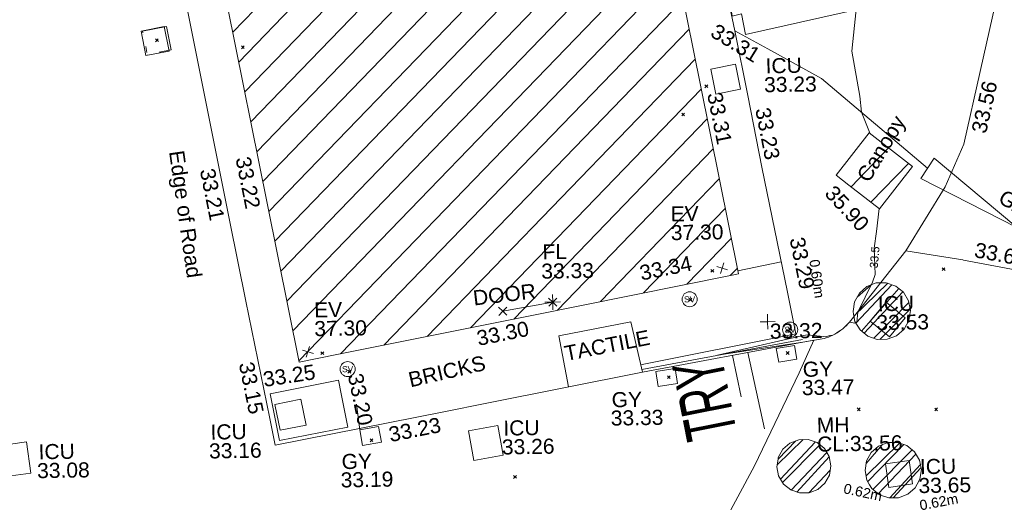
# Model space of a CAD drawing. Header units: millimetres. Extents: x -290717 to 520720, y -103372 to 287762.
# Tile 339 of 375: x 184944 to 209460, y 253670 to 265697. Entities that reach past the tile are written whole.
import ezdxf

# ---------------------------------------------------------------- set-up
doc = ezdxf.new("R2010")
doc.units = ezdxf.units.MM
for name, pattern in [('IMPORT-HIDDEN2 _3_', [4762.5, 3175, -1587.5]), ('IMPORT-UG_DRAINAGE_SURFACE_QLB4 _2_', [2700, 1500, -300.0000000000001, 0, -250, 150, -300.0000000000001, 0, -200]), ('IMPORT-UG_ELEC_LV_QLB2 _2_', [2700, 1500, -300.0000000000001, 0, -250, 150, -300.0000000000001, 0, -200]), ('IMPORT-UG_ELEC_STREET LIGHTING_QLB2 _2_', [2700, 1500, -300.0000000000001, 0, -250, 150, -300.0000000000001, 0, -200]), ('IMPORT-UG_UNIDENTIFIED_QLA _2_', [2350, 1500, -300.0000000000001, 0, -50, 150, -300.0000000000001, 0, -50])]:
    doc.linetypes.add(name, pattern=pattern)
for name, color, linetype, lineweight, true_color in [('00_TOPO_EAVE', 7, 'Continuous', 9, 0x666666), ('00_TOPO_LEVEL_FLOOR', 7, 'Continuous', 9, 0x666666), ('00_TOPO_SERV_MH', 7, 'Continuous', 9, 0x666666), ('00_TOPO_SERV_STOP_VALVE', 7, 'Continuous', 9, 0x666666), ('00_UAV_BUILDING_CANOPY', 7, 'Continuous', 9, 0xff7fff), ('00_UAV_BUILDING_HATCH', 7, 'Continuous', 9, 0x999999), ('00_UAV_BUILDING_OUTLINE', 5, 'Continuous', 9, 0x0000ff), ('00_UAV_CONCRETE', 9, 'Continuous', 9, 0x808080), ('00_UAV_EAVE', 7, 'Continuous', 9, 0x666666), ('00_UAV_FENCE', 7, 'Continuous', 9, 0x264c2f), ('00_UAV_FOOTPATH', 7, 'Continuous', 9, 0xa50000), ('00_UAV_GATE', 7, 'Continuous', 9, 0xa50000), ('00_UAV_INT_DOOR', 7, 'Continuous', 9, 0x7f4f3f), ('00_UAV_KERB_BOTTOM', 1, 'Continuous', 9, 0xff0000), ('00_UAV_KERB_TOP', 7, 'Continuous', 9, 0xa500a5), ('00_UAV_LEVEL_FLOOR', 7, 'Continuous', 9, 0x666666), ('00_UAV_LEVEL_SPOT', 7, 'Continuous', 9, 0x666666), ('00_UAV_ROAD_MARKING_WHITE_CONTINUOUS', 7, 'Continuous', 9, 0x999999), ('00_UAV_SERV_GULLY', 7, 'Continuous', 9, 0x5252a5), ('00_UAV_SERV_IC', 5, 'Continuous', 9, 0x0000ff), ('00_UAV_TRACK', 7, 'Continuous', 9, 0x666666), ('01_DTM_CONTOUR_MNR', 7, 'Continuous', 9, 0xa5a552), ('01_DTM_CONTOUR_MNR_LABELS', 7, 'Continuous', 9, 0xa5a552), ('12333-PUM-2D-U-0001-C01 - Rev2_REVIT IMPORT_dwg', 7, 'Continuous', 9, 0x767676), ('PUM-CHAMBER EXTENTS', 6, 'IMPORT-HIDDEN2 _3_', 9, 0xff00ff), ('PUM-ELECTRIC-LV-QLB2', 1, 'IMPORT-UG_ELEC_LV_QLB2 _2_', 9, 0xff0000), ('PUM-SURFACE-QLB4', 4, 'IMPORT-UG_DRAINAGE_SURFACE_QLB4 _2_', 9, 0x00ffff), ('PUM-UNIDENTIFIED UTILITIES-QLA', 7, 'IMPORT-UG_UNIDENTIFIED_QLA _2_', 9, 0x52a500)]:
    doc.layers.add(name, color=color, linetype=linetype, lineweight=lineweight, true_color=true_color)
for name, color, linetype, lineweight in [('00_UAV_ROAD_EDGE', 7, 'Continuous', 9), ('00_UAV_ROAD_TEXT', 7, 'Continuous', 9), ('00_UAV_SURFACE', 7, 'Continuous', 9), ('00_UAV_SURVEY_TEXT', 7, 'Continuous', 9), ('GEN-TEXT', 7, 'Continuous', 9)]:
    doc.layers.add(name, color=color, linetype=linetype, lineweight=lineweight)
doc.styles.add('Arial_1', font='arial.ttf', dxfattribs={"height": 250})
doc.styles.add('Swis721 Lt BT', font='swissl.ttf', dxfattribs={"height": 399.9999999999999})
doc.styles.add('Swis721 Lt BT_1', font='swissl.ttf', dxfattribs={"height": 200})
doc.styles.add('Swis721 Lt BT_12', font='swissl.ttf', dxfattribs={"width": 0.56, "height": 1264.1})
doc.styles.add('Swis721 Lt BT_2', font='swissl.ttf', dxfattribs={"height": 375})
pattern_1 = [(45, (-533641079.65, -725615854.3560001), (-265.1650429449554, 265.1650429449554), []), (45, (-533640902.873, -725615854.3560001), (-265.1650429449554, 265.1650429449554), [])]
pattern_2 = [(45, (0, 0), (-441.9417382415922, 441.9417382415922), [])]

# ---------------------------------------------------------------- blocks, each defined once
blk = doc.blocks.new('12333-PUM-2D-U-0001-C01 - Rev2_REVIT IMPORT_dwg_MSL_Eaves_SYM_1-V74-Site Location Plan Existing')
at = {"layer": '00_TOPO_EAVE', "color": 254, "true_color": 0xcccccc}
for p, q in [((356.5791934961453, -116.0873754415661), (-356.5791934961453, 116.0873754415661)), ((-116.0873754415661, -356.5791934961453), (116.0873754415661, 356.5791934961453))]:
    blk.add_line(p, q, dxfattribs=at)
blk = doc.blocks.new('12333-PUM-2D-U-0001-C01 - Rev2_REVIT IMPORT_dwg__U58-2077588-Site Location Plan Existing')
at = {"layer": '00_UAV_GATE', "color": 9, "true_color": 0xe1aaaa, "flags": 128}
blk.add_lwpolyline([(169.9634222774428, 247.2092940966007), (-169.9634222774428, -247.2092940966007), (-4224.036577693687, 3268.209294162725), (-4563.963422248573, 2773.790705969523)], close=True, dxfattribs=at)
blk = doc.blocks.new('12333-PUM-2D-U-0001-C01 - Rev2_REVIT IMPORT_dwg_MSL_Sluice_Valve_SYM-2077246-Site Location Plan Existing')
at = {"layer": '00_TOPO_SERV_STOP_VALVE', "color": 254, "true_color": 0xcccccc}
blk.add_circle((0, 0), 500.0000000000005, dxfattribs=at)
at = {"layer": '00_TOPO_SERV_STOP_VALVE', "insert": (0, 198.9876086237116), "char_height": 399.9999999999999, "width": 785.1100955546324, "attachment_point": 2, "line_spacing_factor": 1.005061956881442, "style": 'Swis721 Lt BT'}
blk.add_mtext('SV', dxfattribs=at)
blk = doc.blocks.new('12333-PUM-2D-U-0001-C01 - Rev2_REVIT IMPORT_dwg_MSL_FLlvl_SYM-V141-Site Location Plan Existing')
at = {"layer": '00_TOPO_LEVEL_FLOOR', "color": 254, "true_color": 0xcccccc, "flags": 128}
for points in [[(0, -38.9261101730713), (0, 0), (-38.9261101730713, 0)], [(38.9261101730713, 0), (0, 0), (0, 38.9261101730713)]]:
    blk.add_lwpolyline(points, dxfattribs=at)
blk = doc.blocks.new('12333-PUM-2D-U-0001-C01 - Rev2_REVIT IMPORT_dwg_MSL_Node_Linework-V165-Site Location Plan Existing')
at = {"layer": '00_UAV_INT_DOOR', "color": 9, "true_color": 0xd4c4bf, "flags": 128}
for points in [[(530.3860888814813, 530.3860888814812), (0, 0), (-530.3860888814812, 530.3860888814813)], [(530.3860888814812, -530.3860888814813), (0, 0), (-530.3860888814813, -530.3860888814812)]]:
    blk.add_lwpolyline(points, dxfattribs=at)
blk = doc.blocks.new('12333-PUM-2D-U-0001-C01 - Rev2_REVIT IMPORT_dwg_UAV-2077255-Site Location Plan Existing')
at = {"layer": '00_UAV_LEVEL_SPOT', "color": 254, "true_color": 0xcccccc, "flags": 128}
for points in [[(0, -500.0000000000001), (0, 0), (-500.0000000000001, 0)], [(500.0000000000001, 0), (0, 0), (0, 500.0000000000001)]]:
    blk.add_lwpolyline(points, dxfattribs=at)
blk = doc.blocks.new('12333-PUM-2D-U-0001-C01 - Rev2_REVIT IMPORT_dwg_MGS62954_T2_Galway_ITM_3d_Rev1-2077680-Site Location Plan Existing')
at = {"layer": '00_UAV_BUILDING_HATCH', "true_color": 0xcccccc}
h = blk.add_hatch(dxfattribs=at)
h.set_pattern_fill('FP_1', color=254, style=0, pattern_type=2)
h.set_pattern_definition(pattern_2)
h.paths.add_polyline_path([(534098320.3660001, 725809196.0300001), (534109293.0208343, 725811204.3175412), (534105131.1090439, 725833943.7015136), (534093754.5390056, 725834142.2802824), (534097653.4430841, 725812839.8881663)])
h = blk.add_hatch(dxfattribs=at)
h.set_pattern_fill('FP_1', color=254, style=0, pattern_type=2)
h.set_pattern_definition(pattern_2)
h.paths.add_polyline_path([(534112835.4994584, 725812767.155555), (534113671.4994584, 725813809.1555548), (534112607.974, 725814662.4255003), (534111771.9740001, 725813620.4255004), (534112780.6914267, 725812811.1282176)])
at = {"layer": '00_UAV_BUILDING_CANOPY', "color": 254, "true_color": 0xcccccc, "flags": 128}
blk.add_lwpolyline([(534111771.974, 725813620.4255), (534112607.9740002, 725814662.4255002), (534113671.4994582, 725813809.1555548), (534112835.4994583, 725812767.1555548), (534112083.5126138, 725813370.4770538)], close=True, dxfattribs=at)
at = {"layer": '00_UAV_BUILDING_OUTLINE', "color": 254, "true_color": 0xcccccc, "flags": 128}
blk.add_lwpolyline([(534105131.1090441, 725833943.7015136), (534105728.5088915, 725830679.6956438), (534106628.6715771, 725825761.4883442), (534107528.8342627, 725820843.281045), (534108428.9969485, 725815925.0737458), (534109293.0208344, 725811204.3175412), (534109095.5738579, 725811168.1794958), (534104177.4691402, 725810268.0355853), (534099259.3644225, 725809367.8916746), (534098320.3660002, 725809196.0300003), (534097592.0625103, 725813175.2524203), (534096691.8923302, 725818093.5006658), (534095791.7221504, 725823011.7489113), (534094891.5519704, 725827929.9971569), (534093991.3817905, 725832848.2454023), (534093754.5390058, 725834142.2802824)], dxfattribs=at)
at = {"layer": '00_UAV_CONCRETE', "color": 254, "true_color": 0xcccccc, "flags": 128}
blk.add_lwpolyline([(534106814.3660001, 725808986.03), (534110698.366, 725809690.03), (534110506.3086175, 725810724.8540602), (534109925.3659999, 725813855.0300002), (534109604.9140628, 725815642.5065752), (534109314.2505001, 725817263.824)], dxfattribs=at)
at = {"layer": '00_UAV_FENCE', "color": 254, "true_color": 0xcccccc, "flags": 128}
blk.add_lwpolyline([(534114051.2505001, 725813753.824), (534111445.2505, 725816037.8240002), (534110122.7855813, 725816798.6602229), (534109314.2505001, 725817263.824), (534108545.1528087, 725821252.5161247), (534107923.2505, 725824477.8240001), (534107626.4944378, 725826167.1610053), (534106761.4370026, 725831091.655303), (534106680.2505003, 725831553.8240002), (534106245.7619386, 725833924.245175)], dxfattribs=at)
at = {"layer": '00_UAV_FOOTPATH', "color": 254, "true_color": 0xcccccc, "flags": 128}
blk.add_lwpolyline([(534106410.5515299, 725833921.368762), (534106551.1586346, 725833136.7730289), (534107059.256, 725830301.5605), (534107440.8844509, 725828217.8806887), (534108341.3527576, 725823301.3509389), (534108383.2560002, 725823072.5605001), (534111288.2560001, 725823692.5605003), (534111669.9585162, 725821937.078044), (534111944.2560001, 725820675.5605003), (534108909.256, 725820029.5605001), (534108994.2991968, 725819435.718287), (534109253.3655384, 725817626.7019819), (534109484.6200001, 725817679.5135003), (534109572.6200001, 725817166.5135001), (534111912.7838488, 725817646.9370291), (534113727.6200002, 725818019.5135002), (534113061.8536809, 725821091.7638266), (534112440.6200001, 725823958.5135001), (534111077.8682559, 725825511.4902064), (534109424.6200001, 725827395.5135001), (534109417.8917603, 725827432.0339514)], dxfattribs=at)
at = {"layer": '00_UAV_INT_DOOR', "color": 254, "true_color": 0xcccccc}
blk.add_line((534104658.974, 725810582.4255002), (534103410.974, 725810375.4255), dxfattribs=at)
at = {"layer": '00_UAV_KERB_BOTTOM', "color": 254, "true_color": 0xcccccc}
blk.add_line((534110871.3925, 725809473.967), (534106860.3925, 725808796.9670001), dxfattribs=at)
at = {"layer": '00_UAV_KERB_TOP', "color": 254, "true_color": 0xcccccc}
blk.add_line((534110859.7422756, 725809542.9907079), (534106848.7422755, 725808865.990708), dxfattribs=at)
at = {"layer": '00_UAV_ROAD_EDGE', "color": 254, "true_color": 0xcccccc, "flags": 128}
for points in [[(534106860.3925, 725808796.9670001), (534102933.3924999, 725808086.9669999), (534101940.9928157, 725807907.1501584), (534097690.3925, 725807136.9670001), (534097565.9372281, 725807804.8028785), (534097018.3925, 725810742.9670001), (534096658.9603114, 725812721.450695), (534096235.3925, 725815052.9669999), (534095764.2329654, 725817640.5003313), (534095083.8175, 725821377.2340001), (534094129.8174999, 725821199.2340001), (534094089.278039, 725821426.9996903), (534093356.8175, 725825542.2340001)], [(534110871.3925, 725809473.967), (534111400.3925001, 725809555.9670001), (534111455.5531319, 725809573.0286739), (534111509.9509099, 725809592.3852694), (534111563.4904017, 725809614.0028281), (534111616.0776808, 725809637.8434261), (534111667.6204913, 725809663.8652383), (534111718.0284095, 725809692.022614), (534111726.3925001, 725809696.967), (534111775.3627074, 725809727.5564561), (534111823.0090061, 725809760.1697392), (534111869.2478083, 725809794.7496352), (534111913.9979956, 725809831.2354786), (534111957.1810607, 725809869.5632613), (534111998.7212461, 725809909.6657429), (534112038.545676, 725809951.4725704), (534112076.5844847, 725809994.9103999), (534112107.3925, 725810032.967), (534113472.3924999, 725811705.967), (534114886.0792119, 725811455.6869755), (534114902.2505001, 725811452.824), (534118304.3925, 725810751.9670002)]]:
    blk.add_lwpolyline(points, dxfattribs=at)
at = {"layer": '00_UAV_ROAD_MARKING_WHITE_CONTINUOUS', "color": 254, "true_color": 0xcccccc}
for p, q in [((534109494.4576728, 725809241.5598999), (534109876.9740001, 725807330.4255)), ((534109307.974, 725808140.4255002), (534109112.3469844, 725809177.065027))]:
    blk.add_line(p, q, dxfattribs=at)
at = {"layer": '00_UAV_SERV_GULLY', "color": 254, "true_color": 0xcccccc, "flags": 128}
for points in [[(534110206.3925, 725809330.9670001), (534110657.3925, 725809398.967), (534110709.5615355, 725809052.9635439), (534110258.5615355, 725808984.963544)], [(534107196.3925, 725808807.967), (534107681.3925, 725808871.967), (534107730.6055256, 725808499.0245405), (534107245.6055256, 725808435.0245404)], [(534099803.3925, 725807486.967), (534100272.3925, 725807559.967), (534100333.6853713, 725807166.1812918), (534099864.6853713, 725807093.1812918)]]:
    blk.add_lwpolyline(points, close=True, dxfattribs=at)
at = {"layer": '00_UAV_SERV_IC', "color": 254, "true_color": 0xcccccc, "flags": 128}
for points in [[(534094529.3924999, 725817515.967), (534095106.3925, 725817618.967), (534095216.0996909, 725817004.3937073), (534094639.0996909, 725816901.3937072)], [(534109430.3659999, 725815807.03), (534108810.366, 725815695.03), (534108697.2981932, 725816320.941073), (534109317.2981932, 725816432.9410727)], [(534112558.3925, 725809972.967), (534112960.3925, 725810438.9670001), (534113426.8726967, 725810036.5527532), (534113024.8726967, 725809570.5527531)], [(534098467.7440001, 725807627.8415002), (534097816.744, 725807508.8415002), (534097699.2358173, 725808151.6803812), (534098350.2358173, 725808270.6803812)], [(534102509.3925, 725807409.967), (534103242.3925, 725807528.967), (534103361.9599818, 725806792.4715029), (534102628.9599817, 725806673.4715029)], [(534090841.3925, 725806459.967), (534090748.3925, 725807236.9669999), (534091500.268344, 725807326.9598616), (534091593.268344, 725806549.9598615)], [(534113535.3925, 725805894.967), (534112946.3925, 725805820.967), (534112872.3610081, 725806410.2176583), (534113461.3610082, 725806484.2176583)]]:
    blk.add_lwpolyline(points, close=True, dxfattribs=at)
at = {"layer": '00_UAV_SURFACE', "color": 254, "true_color": 0xcccccc}
blk.add_line((534110365.1829342, 725811485.2531161), (534109278.522781, 725811283.530368), dxfattribs=at)
at = {"layer": '00_UAV_SURFACE', "color": 254, "true_color": 0xcccccc, "flags": 128}
blk.add_lwpolyline([(534106860.3925, 725808796.9670001), (534106593.3925, 725810058.9670001), (534104799.3925, 725809740.967), (534105014.6069796, 725808463.24973)], dxfattribs=at)
blk.add_lwpolyline([(534099502.3924999, 725807556.967), (534097797.3925001, 725807249.9670001), (534097586.5515769, 725808420.9239187), (534099291.5515767, 725808727.9239186), (534099352.5572062, 725808389.1141526)], close=True, dxfattribs=at)
at = {"layer": '00_UAV_TRACK', "color": 254, "true_color": 0xcccccc, "flags": 128}
blk.add_lwpolyline([(534120273.8126596, 725833679.3846389), (534119419.366, 725831077.0300001), (534119272.523953, 725830630.866269), (534118876.4595541, 725829427.4672872), (534117815.285458, 725825848.3723108), (534117698.366, 725825454.0300001), (534117677.8804828, 725825379.10747), (534116670.3660002, 725821359.0300001), (534116583.7864962, 725821003.2328463), (534115401.6091875, 725816145.0931922), (534114962.3660001, 725814340.0300002), (534114481.3660002, 725813285.0300001), (534113472.3925, 725811705.967)], dxfattribs=at)
at = {"layer": '01_DTM_CONTOUR_MNR', "color": 254, "true_color": 0xcccccc, "flags": 128}
for points in [[(534112637.3409413, 725814638.8643074), (534112430.0000002, 725815180.0000002), (534112398.4817986, 725815580.6213511), (534112211.5751737, 725816701.3679141), (534112340, 725817740), (534112313.6708572, 725817906.6936686), (534110652.474372, 725819109.8467952), (534109101.1287137, 725819242.0131983), (534109020, 725819280), (534108886.4285715, 725820044.1428573), (534111450.0000001, 725820680.0000002), (534111376.8777593, 725821000.6584382), (534110700.0000001, 725823420.0000001), (534108353.6486487, 725823041.891892), (534108236.4959426, 725823509.8711326), (534107480, 725828020), (534109235.2069162, 725827627.0762473), (534109356.6013715, 725827497.6127243)], [(534108751.7398501, 725804888.5183144), (534109608.1216931, 725806420.0000001), (534110760.5875689, 725808711.5729203), (534111140.0000001, 725809520.0000001), (534110868.5980736, 725809479.8134851), (534108740, 725809190.0000001), (534110775.8391573, 725809618.90079), (534110983.8675958, 725809652.8571429), (534111389.7202798, 725809604.5454545), (534111446.9954752, 725809602.9447966), (534111494.1393755, 725809618.5491244), (534111543.5248594, 725809632.4061915), (534111620.0000001, 725809640), (534111669.6067417, 725809662.303371), (534111719.7609562, 725809690.7569723), (534111779.6137339, 725809730.7296139), (534111820.0000001, 725809760), (534111867.5510203, 725809792.5396827), (534111910.0000001, 725809830), (534111959.3750001, 725809871.6666669), (534112000.0000001, 725809910), (534112040.0000001, 725809950.0000002), (534112171.778411, 725809928.6842105), (534112220.4831375, 725809953.3285125), (534112250.0000001, 725810200.0000002), (534112625.5764547, 725810944.2939041), (534112700.0000001, 725811130), (534112692.1689968, 725811559.6117889), (534112687.9951753, 725811788.5892091), (534112753.0359678, 725812202.8195943), (534112830.1691681, 725812771.432064)]]:
    blk.add_lwpolyline(points, dxfattribs=at)
blk.add_blockref('12333-PUM-2D-U-0001-C01 - Rev2_REVIT IMPORT_dwg__U58-2077588-Site Location Plan Existing', (534118445.2505, 725810732.8239999))
for name, p, xscale, yscale, zscale in [('12333-PUM-2D-U-0001-C01 - Rev2_REVIT IMPORT_dwg_MSL_Eaves_SYM_1-V74-Site Location Plan Existing', (534108893.3660001, 725811357.03), 0.375, 0.375, 0.375), ('12333-PUM-2D-U-0001-C01 - Rev2_REVIT IMPORT_dwg_MSL_FLlvl_SYM-V141-Site Location Plan Existing', (534104658.974, 725810582.4255002), 4.94, 4.94, 4.94), ('12333-PUM-2D-U-0001-C01 - Rev2_REVIT IMPORT_dwg_MSL_Sluice_Valve_SYM-2077246-Site Location Plan Existing', (534108069.3925, 725810593.9669999), 0.375, 0.375, 0.375), ('12333-PUM-2D-U-0001-C01 - Rev2_REVIT IMPORT_dwg_MSL_Node_Linework-V165-Site Location Plan Existing', (534103410.974, 725810375.4255), 0.19, 0.19, 0.19), ('12333-PUM-2D-U-0001-C01 - Rev2_REVIT IMPORT_dwg_MSL_Node_Linework-V165-Site Location Plan Existing', (534104658.974, 725810582.4255002), 0.19, 0.19, 0.19), ('12333-PUM-2D-U-0001-C01 - Rev2_REVIT IMPORT_dwg_UAV-2077255-Site Location Plan Existing', (534110000.0000001, 725810000), 0.375, 0.375, 0.375), ('12333-PUM-2D-U-0001-C01 - Rev2_REVIT IMPORT_dwg_MSL_Sluice_Valve_SYM-2077246-Site Location Plan Existing', (534110558.3925, 725809792.9669999), 0.375, 0.375, 0.375), ('12333-PUM-2D-U-0001-C01 - Rev2_REVIT IMPORT_dwg_MSL_Eaves_SYM_1-V74-Site Location Plan Existing', (534098544.3660001, 725809449.0300001), 0.375, 0.375, 0.375), ('12333-PUM-2D-U-0001-C01 - Rev2_REVIT IMPORT_dwg_MSL_Sluice_Valve_SYM-2077246-Site Location Plan Existing', (534099525.3925, 725809002.967), 0.375, 0.375, 0.375)]:
    blk.add_blockref(name, p, dxfattribs=dict(xscale=xscale, yscale=yscale, zscale=zscale))
at = {"layer": '00_TOPO_SERV_MH', "char_height": 375, "attachment_point": 1, "line_spacing_factor": 1.005061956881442, "style": 'Swis721 Lt BT_2'}
for s, insert, width in [('MH', (534111180.0295311, 725807588.4116999), 949.779278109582), ('CL:33.56', (534111180.0295311, 725807115.3184849), 2440.932744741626)]:
    blk.add_mtext(s, dxfattribs=dict(at, insert=insert, width=width))
at = {"layer": '00_UAV_BUILDING_CANOPY', "color": 251, "true_color": 0x666666, "char_height": 375, "attachment_point": 1, "line_spacing_factor": 1.005061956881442, "style": 'Swis721 Lt BT_2'}
for s, insert, width, rotation in [('Canopy', (534112263.6243417, 725813597.8148443), 2113.25889379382, 58.039375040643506), ('35.90', (534111733.7301298, 725813403.8468175), 1495.902363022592, 311.67065905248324)]:
    blk.add_mtext(s, dxfattribs=dict(at, insert=insert, width=width, rotation=rotation))
at = {"layer": '00_UAV_BUILDING_OUTLINE', "color": 251, "true_color": 0x666666, "char_height": 375, "width": 1495.902363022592, "attachment_point": 1, "line_spacing_factor": 1.005061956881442, "style": 'Swis721 Lt BT_2'}
for s, insert, rotation in [('33.31', (534108961.1435054, 725815768.3178638), 280.37185302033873), ('33.22', (534097192.6135973, 725814369.6136589), 280.3718530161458), ('33.34', (534106808.7756064, 725811448.2966805), 10.371853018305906), ('33.30', (534102723.3369948, 725809891.1872243), 10.371853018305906), ('33.25', (534097392.0512036, 725808966.2437444), 7.651044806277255)]:
    blk.add_mtext(s, dxfattribs=dict(at, insert=insert, rotation=rotation))
at = {"layer": '00_UAV_CONCRETE', "color": 251, "true_color": 0x666666, "char_height": 375, "width": 1495.902363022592, "attachment_point": 1, "line_spacing_factor": 1.005061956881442, "style": 'Swis721 Lt BT_2'}
for s, insert, rotation in [('33.23', (534110151.8276865, 725815365.9578387), 280.16379725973), ('33.29', (534110951.7718828, 725812123.9436064), 280.51413524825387)]:
    blk.add_mtext(s, dxfattribs=dict(at, insert=insert, rotation=rotation))
at = {"layer": '00_UAV_EAVE', "char_height": 375, "attachment_point": 1, "line_spacing_factor": 1.005061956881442, "style": 'Swis721 Lt BT_2'}
for s, insert, width in [('EV', (534107634.0208614, 725812915.6063877), 736.078940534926), ('37.30', (534107629.3524582, 725812448.8557637), 1495.902363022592), ('EV', (534098716.6276368, 725810679.1253535), 736.078940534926), ('37.30', (534098711.9592336, 725810212.3747294), 1495.902363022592)]:
    blk.add_mtext(s, dxfattribs=dict(at, insert=insert, width=width))
at = {"layer": '00_UAV_FENCE', "color": 251, "true_color": 0x666666, "insert": (534108874.9532229, 725817469.8026551), "char_height": 375, "width": 1495.902363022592, "attachment_point": 1, "rotation": 327.31870293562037, "line_spacing_factor": 1.005061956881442, "style": 'Swis721 Lt BT_2'}
blk.add_mtext('33.31', dxfattribs=at)
at = {"layer": '00_UAV_GATE', "color": 251, "true_color": 0x666666, "insert": (534115971.0952701, 725813211.67753), "char_height": 375, "width": 1567.13580888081, "attachment_point": 1, "rotation": 326.5540475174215, "line_spacing_factor": 1.005061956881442, "style": 'Swis721 Lt BT_2'}
blk.add_mtext('GATE', dxfattribs=at)
at = {"layer": '00_UAV_INT_DOOR', "color": 251, "true_color": 0x666666, "insert": (534102660.4464622, 725810904.4944024), "char_height": 375, "width": 1790.333939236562, "attachment_point": 1, "rotation": 5.579205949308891, "line_spacing_factor": 1.005061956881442, "style": 'Swis721 Lt BT_2'}
blk.add_mtext('DOOR', dxfattribs=at)
at = {"layer": '00_UAV_LEVEL_FLOOR', "char_height": 375, "attachment_point": 1, "line_spacing_factor": 1.005061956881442, "style": 'Swis721 Lt BT_2'}
for s, insert, width in [('FL', (534104425.620685, 725812026.0929296), 683.841080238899), ('33.33', (534104388.0247329, 725811545.1680751), 1495.902363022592)]:
    blk.add_mtext(s, dxfattribs=dict(at, insert=insert, width=width))
at = {"layer": '00_UAV_LEVEL_SPOT', "insert": (534110051.8765643, 725809949.1441547), "char_height": 375, "width": 1495.902363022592, "attachment_point": 1, "line_spacing_factor": 1.005061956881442, "style": 'Swis721 Lt BT_2'}
blk.add_mtext('33.32', dxfattribs=at)
at = {"layer": '00_UAV_ROAD_EDGE', "color": 251, "true_color": 0x666666, "char_height": 375, "attachment_point": 1, "line_spacing_factor": 1.005061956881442, "style": 'Swis721 Lt BT_2'}
for s, insert, width, rotation in [('Edge of Road', (534095544.8690616, 725814545.896738), 3746.879252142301, 277.09910993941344), ('33.21', (534096299.3104755, 725814091.9140309), 1495.902363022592, 280.29665735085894), ('33.60', (534115230.6595031, 725811890.4475847), 1495.902363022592, 348.3859345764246), ('33.15', (534097185.295178, 725809252.9589641), 1495.902363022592, 280.5563259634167), ('33.23', (534100490.9540771, 725807533.7441124), 1495.902363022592, 10.270222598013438)]:
    blk.add_mtext(s, dxfattribs=dict(at, insert=insert, width=width, rotation=rotation))
at = {"layer": '00_UAV_ROAD_TEXT', "color": 251, "true_color": 0x666666, "insert": (534107951.5896649, 725807002.3838295), "char_height": 1264.1, "width": 2000.875273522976, "attachment_point": 1, "rotation": 100.26738921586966, "line_spacing_factor": 1.005061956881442, "style": 'Swis721 Lt BT_12'}
blk.add_mtext('TRY', dxfattribs=at)
at = {"layer": '00_UAV_SERV_GULLY', "color": 251, "true_color": 0x666666, "char_height": 375, "attachment_point": 1, "line_spacing_factor": 1.005061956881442, "style": 'Swis721 Lt BT_2'}
for s, insert, width in [('GY', (534110854.5008029, 725808986.3471408), 821.5590755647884), ('33.47', (534110824.5197052, 725808529.5109386), 1495.902363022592), ('GY', (534106083.9206781, 725808311.4909481), 821.5590755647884), ('33.33', (534106053.9395804, 725807854.6547459), 1495.902363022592), ('GY', (534099333.6869133, 725806888.2902805), 821.5590755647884), ('33.19', (534099303.7058156, 725806431.4540783), 1495.902363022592)]:
    blk.add_mtext(s, dxfattribs=dict(at, insert=insert, width=width))
at = {"layer": '00_UAV_SERV_IC', "color": 251, "true_color": 0x666666, "char_height": 375, "attachment_point": 1, "line_spacing_factor": 1.005061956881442, "style": 'Swis721 Lt BT_2'}
for s, insert, width in [('ICU', (534110061.1951541, 725816564.3946308), 1021.012723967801), ('33.23', (534110016.3670036, 725816094.0156299), 1495.902363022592), ('ICU', (534112752.6553192, 725810587.9375197), 1021.012723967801), ('33.53', (534112707.8271687, 725810117.5585188), 1495.902363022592), ('ICU', (534096083.6013983, 725807680.6634039), 1021.012723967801), ('ICU', (534103375.6364154, 725807652.656696), 1021.012723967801), ('ICU', (534091794.2200687, 725807264.459584), 1021.012723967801), ('33.16', (534096038.7732478, 725807210.284403), 1495.902363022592), ('33.26', (534103330.8082648, 725807182.2776952), 1495.902363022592), ('33.08', (534091749.3919181, 725806794.0805831), 1495.902363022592), ('ICU', (534113729.6553194, 725806509.9375197), 1021.012723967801), ('33.65', (534113684.8271689, 725806039.5585188), 1495.902363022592)]:
    blk.add_mtext(s, dxfattribs=dict(at, insert=insert, width=width))
at = {"layer": '00_UAV_SURFACE', "color": 251, "true_color": 0x666666, "insert": (534099894.3874739, 725808921.8789163), "char_height": 375, "width": 1495.902363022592, "attachment_point": 1, "rotation": 280.5709719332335, "line_spacing_factor": 1.005061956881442, "style": 'Swis721 Lt BT_2'}
blk.add_mtext('33.20', dxfattribs=at)
at = {"layer": '00_UAV_SURVEY_TEXT', "color": 251, "true_color": 0x666666, "char_height": 375, "attachment_point": 1, "line_spacing_factor": 1.005061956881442, "style": 'Swis721 Lt BT_2'}
for s, insert, width, rotation in [('TACTILE', (534104900.4694788, 725809477.0786426), 2341.205920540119, 10.06552946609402), ('BRICKS', (534101003.3039652, 725808885.8227783), 2165.496754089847, 12.02090385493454)]:
    blk.add_mtext(s, dxfattribs=dict(at, insert=insert, width=width, rotation=rotation))
at = {"layer": '00_UAV_TRACK', "insert": (534115153.6724813, 725814663.4881424), "char_height": 375, "width": 1495.902363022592, "attachment_point": 1, "rotation": 76.32348557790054, "line_spacing_factor": 1.005061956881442, "style": 'Swis721 Lt BT_2'}
blk.add_mtext('33.56', dxfattribs=at)
at = {"layer": '01_DTM_CONTOUR_MNR_LABELS', "color": 251, "true_color": 0x666666, "insert": (534112593.2615047, 725811570.3972006), "char_height": 200, "width": 620.5117196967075, "attachment_point": 2, "rotation": 83.77674505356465, "line_spacing_factor": 1.005061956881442, "style": 'Swis721 Lt BT_1'}
blk.add_mtext('33.5', dxfattribs=at)
blk = doc.blocks.new('12333-PUM-2D-U-0001-C01 - Rev2_REVIT IMPORT_dwg-1620468-Site Location Plan Existing')
at = {"layer": 'PUM-CHAMBER EXTENTS', "true_color": 0xffaaff}
h = blk.add_hatch(dxfattribs=at)
h.set_pattern_fill('FP_3', color=211, style=0, pattern_type=2)
h.set_pattern_definition(pattern_1)
h.paths.add_polyline_path([(471643.4255348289, 193655.9510472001), (471891.7677995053, 193655.9510472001), (472125.1331930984, 193740.8891041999), (472315.3744050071, 193900.5204349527), (472439.5455374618, 194115.5911450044), (472482.669719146, 194360.1605327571), (472439.5455374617, 194604.7299205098), (472315.3744050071, 194819.8006305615), (472125.1331932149, 194979.431961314), (471891.7677995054, 195064.3700183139), (471643.4255348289, 195064.3700183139), (471410.0601412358, 194979.4319613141), (471219.818929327, 194819.8006305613), (471095.6477968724, 194604.7299205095), (471052.5236151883, 194360.160532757), (471095.6477968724, 194115.5911450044), (471219.818929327, 193900.5204349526), (471410.0601411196, 193740.8891041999)])
h = blk.add_hatch(dxfattribs=at)
h.set_pattern_fill('FP_3', color=211, style=0, pattern_type=2)
h.set_pattern_definition(pattern_1)
h.paths.add_polyline_path([(469644.7462766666, 189865.012401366), (469878.9560318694, 189865.012401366), (470099.0412106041, 189945.1168554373), (470278.4562921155, 190095.6639841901), (470395.5611697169, 190298.4955819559), (470436.2312669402, 190529.1471647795), (470395.5611697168, 190759.7987476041), (470272.4988277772, 190967.6292515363), (470099.0412106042, 191113.1774741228), (469878.9560318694, 191193.281928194), (469644.7462766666, 191193.281928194), (469424.661097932, 191113.1774741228), (469245.2460164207, 190962.63034537), (469128.1411388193, 190759.798747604), (469087.4710415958, 190529.1471647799), (469128.1411388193, 190298.4955819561), (469245.2460164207, 190095.6639841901), (469424.661097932, 189945.1168554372)])
h = blk.add_hatch(dxfattribs=at)
h.set_pattern_fill('FP_3', color=211, style=0, pattern_type=2)
h.set_pattern_definition(pattern_1)
h.paths.add_polyline_path([(471860.8470999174, 189703.0472223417), (472104.4550163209, 189703.0472223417), (472333.3715775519, 189786.3660367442), (472519.9860682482, 189942.954187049), (472641.7900263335, 190153.9248310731), (472684.0920971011, 190393.8317957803), (472641.7900263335, 190633.7387604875), (472519.9860682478, 190844.7094045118), (472333.3715776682, 191001.2975548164), (472104.4550163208, 191084.6163692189), (471860.8470999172, 191084.6163692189), (471631.9305386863, 191001.2975548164), (471445.3160479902, 190844.7094045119), (471323.5120899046, 190633.7387604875), (471281.210019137, 190393.8317957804), (471323.5120899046, 190153.9248310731), (471445.3160479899, 189942.954187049), (471631.9305385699, 189786.3660367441)])
at = {"layer": 'GEN-TEXT', "color": 253, "true_color": 0xaaaaaa}
for p, q in [((453804.9948138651, 201389.2884822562), (453875.7054919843, 201459.9991603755)), ((453875.7054919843, 201389.2884822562), (453804.9948138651, 201459.9991603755)), ((455940.9948138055, 201178.288482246), (456011.7054919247, 201248.9991603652)), ((456011.7054919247, 201178.288482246), (455940.9948138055, 201248.9991603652)), ((467462.9948138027, 200004.2884822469), (467533.7054919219, 200074.9991603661)), ((467533.7054919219, 200004.2884822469), (467462.9948138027, 200074.9991603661)), ((466872.9948138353, 199310.2884822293), (466943.7054919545, 199380.9991603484)), ((466943.7054919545, 199310.2884822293), (466872.9948138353, 199380.9991603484)), ((467531.9948138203, 195403.2884822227), (467602.7054919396, 195473.9991603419)), ((467602.7054919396, 195403.2884822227), (467531.9948138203, 195473.9991603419)), ((473289.9948138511, 195343.2884822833), (473360.7054919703, 195413.9991604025)), ((473360.7054919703, 195343.2884822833), (473289.9948138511, 195413.9991604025)), ((466970.2323138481, 194695.643821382), (467040.9429919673, 194766.3544995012)), ((467040.9429919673, 194695.643821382), (466970.2323138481, 194766.3544995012)), ((469440.9948138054, 193917.2884823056), (469511.7054919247, 193987.9991604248)), ((469511.7054919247, 193917.2884823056), (469440.9948138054, 193987.9991604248)), ((457787.9948138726, 193521.2884822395), (457858.7054919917, 193591.9991603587)), ((457858.7054919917, 193521.2884822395), (457787.9948138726, 193591.9991603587)), ((469370.9948138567, 193324.2884823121), (469441.7054919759, 193394.9991604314)), ((469441.7054919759, 193324.2884823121), (469370.9948138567, 193394.9991604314)), ((458449.9948137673, 193049.2884822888), (458520.7054918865, 193119.9991604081)), ((458520.7054918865, 193049.2884822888), (458449.9948137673, 193119.9991604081)), ((466402.9948138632, 192773.2884822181), (466473.7054919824, 192843.9991603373)), ((466473.7054919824, 192773.2884822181), (466402.9948138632, 192843.9991603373)), ((471116.994813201, 191889.2884815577), (471187.7054913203, 191959.999159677)), ((471187.7054913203, 191889.2884815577), (471116.994813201, 191959.999159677)), ((473044.9948138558, 191852.2884822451), (473115.7054919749, 191922.9991603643)), ((473115.7054919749, 191852.2884822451), (473044.9948138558, 191922.9991603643)), ((458971.6684536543, 191330.2884822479), (459042.3791317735, 191400.9991603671)), ((459042.3791317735, 191330.2884822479), (458971.6684536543, 191400.9991603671)), ((462529.9948138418, 190354.2884822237), (462600.705491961, 190424.9991603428)), ((462600.705491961, 190354.2884822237), (462529.9948138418, 190424.9991603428))]:
    blk.add_line(p, q, dxfattribs=at)
at = {"layer": 'PUM-CHAMBER EXTENTS', "color": 211, "linetype": 'Continuous', "true_color": 0xffaaff, "flags": 128}
for points in [[(472482.6697191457, 194360.1605327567), (472439.5455374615, 194604.7299205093), (472315.3744050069, 194819.8006305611), (472213.4031339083, 194905.3646865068), (472125.1331932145, 194979.4319613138), (471891.7677995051, 195064.3700183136), (471643.4255348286, 195064.3700183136), (471410.0601412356, 194979.4319613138), (471219.8189293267, 194819.8006305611), (471095.6477968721, 194604.7299205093), (471052.523615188, 194360.1605327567), (471063.4708431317, 194298.0757181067), (471095.6477968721, 194115.5911450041), (471219.8189293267, 193900.5204349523), (471410.0601411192, 193740.8891041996), (471643.4255348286, 193655.9510471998), (471891.7677995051, 193655.9510471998), (472009.6349742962, 193698.851190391), (472125.1331930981, 193740.8891041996), (472315.3744050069, 193900.5204349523), (472439.5455374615, 194115.5911450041)], [(470436.23126694, 190529.1471647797), (470395.5611697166, 190759.7987476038), (470278.4562921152, 190962.6303453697), (470272.4988277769, 190967.629251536), (470099.0412106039, 191113.1774741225), (469878.9560318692, 191193.2819281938), (469644.7462766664, 191193.2819281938), (469424.6610979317, 191113.1774741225), (469245.2460164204, 190962.6303453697), (469128.141138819, 190759.7987476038), (469120.5163727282, 190716.5565504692), (469087.4710415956, 190529.1471647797), (469128.141138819, 190298.4955819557), (469245.2460164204, 190095.6639841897), (469424.6610979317, 189945.1168554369), (469644.7462766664, 189865.0124013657), (469878.9560318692, 189865.0124013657), (469925.989010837, 189882.1310057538), (470099.0412106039, 189945.1168554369), (470278.4562921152, 190095.6639841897), (470395.5611697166, 190298.4955819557)], [(472684.0920971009, 190393.83179578), (472641.7900263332, 190633.7387604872), (472519.9860682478, 190844.7094045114), (472333.371577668, 191001.2975548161), (472104.4550163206, 191084.6163692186), (472012.3501528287, 191084.6163692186), (471860.8470999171, 191084.6163692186), (471631.930538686, 191001.2975548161), (471445.3160479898, 190844.7094045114), (471323.5120899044, 190633.7387604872), (471281.2100191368, 190393.83179578), (471323.5120899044, 190153.9248310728), (471390.4878234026, 190037.919457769), (471445.3160479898, 189942.9541870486), (471631.9305385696, 189786.3660367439), (471860.8470999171, 189703.0472223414), (472104.4550163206, 189703.0472223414), (472333.3715775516, 189786.3660367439), (472519.9860682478, 189942.9541870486), (472574.230827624, 190036.9088662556), (472641.7900263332, 190153.9248310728)]]:
    blk.add_lwpolyline(points, close=True, dxfattribs=at)
at = {"layer": 'PUM-SURFACE-QLB4', "color": 131, "true_color": 0xaaffff}
blk.add_line((458723.7426528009, 191632.6108212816), (458652.4544666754, 192271.5757850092), dxfattribs=at)
at = {"layer": 'PUM-UNIDENTIFIED UTILITIES-QLA', "color": 9, "true_color": 0xc5e1aa, "flags": 128}
blk.add_lwpolyline([(453487.3501529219, 201655.6438213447), (454083.3501528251, 201762.6438213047), (454191.3501528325, 201183.6438212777), (453595.3501529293, 201076.6438212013)], close=True, dxfattribs=at)
blk.add_blockref('12333-PUM-2D-U-0001-C01 - Rev2_REVIT IMPORT_dwg_MGS62954_T2_Galway_ITM_3d_Rev1-2077680-Site Location Plan Existing', (-533641079.6498471, -725615854.3561786))
at = {"layer": 'PUM-ELECTRIC-LV-QLB2', "char_height": 250, "width": 1160.025439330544, "attachment_point": 2, "line_spacing_factor": 0.9417779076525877, "style": 'Arial_1'}
for s, insert, rotation in [('0.60m', (470294.9420034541, 195210.709801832), 277.12370682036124), ('0.62m', (471248.5578969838, 189977.8824979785), 346.8073384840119), ('0.62m', (473084.4656829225, 189705.9283626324), 9.681528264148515)]:
    blk.add_mtext(s, dxfattribs=dict(at, insert=insert, rotation=rotation))

msp = doc.modelspace()

# ---------------------------------------------------------------- block references
at = {"layer": '12333-PUM-2D-U-0001-C01 - Rev2_REVIT IMPORT_dwg', "color": 254, "linetype": 'IMPORT-UG_ELEC_STREET LIGHTING_QLB2 _2_', "true_color": 0xffd4d4, "rotation": 0.9999999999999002}
msp.add_blockref('12333-PUM-2D-U-0001-C01 - Rev2_REVIT IMPORT_dwg-1620468-Site Location Plan Existing', (-261895.0770586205, 55869.5817132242), dxfattribs=at)

doc.saveas('drawing.dxf')
